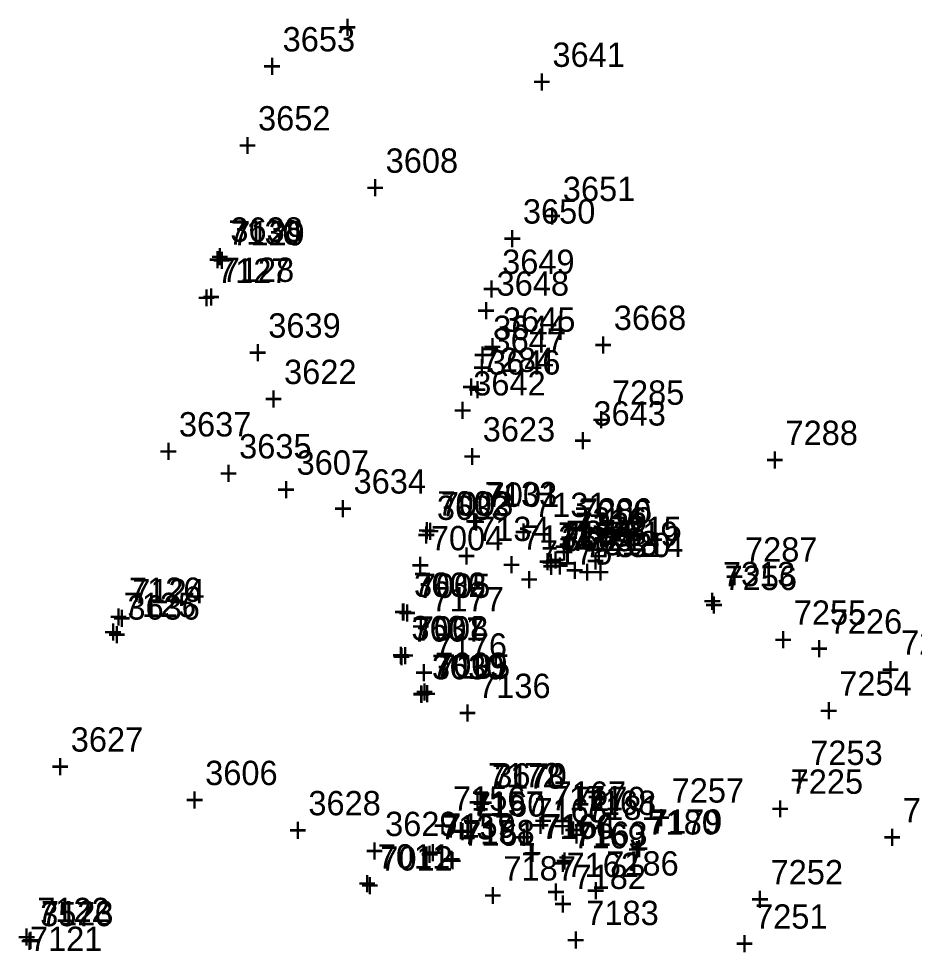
# Model space of a CAD drawing. Extents: x 1136220 to 1137808, y 528804 to 531215.
# Drawn here: x 1137133.5 to 1137225.4, y 530129.1 to 530225 of the extents above; entities that cross this region are included whole.
import ezdxf

# ---------------------------------------------------------------- set-up
doc = ezdxf.new("R2010")
doc.units = 0
for name, color, linetype in [('S_Buildings', 7, 'Continuous'), ('S_Buildings_SillElevation', 7, 'Continuous'), ('S_Buildings_Steps_Brick', 7, 'Continuous'), ('S_Curb_Type_1', 7, 'Continuous'), ('S_Drainage_CB', 7, 'Continuous'), ('S_Drainage_Culvert_Top', 7, 'Continuous'), ('S_Drainage_Invert', 7, 'Continuous'), ('S_Drainage_Sump', 7, 'Continuous'), ('S_Ground_Elevation', 7, 'Continuous'), ('S_Ground_SpotElevation', 7, 'Continuous'), ('S_Property_Light', 7, 'Continuous'), ('S_Property_Walkways', 7, 'Continuous'), ('S_Roadway_Centerline', 7, 'Continuous'), ('S_Roadway_Edge_Pavement', 7, 'Continuous'), ('S_Roadway_Sidewalks', 7, 'Continuous'), ('S_Traffic_Sign_SinglePost', 7, 'Continuous'), ('S_Trees_Bush', 7, 'Continuous'), ('S_Trees_Decid_NonPay', 7, 'Continuous'), ('S_Trees_Decid_Pay', 7, 'Continuous'), ('S_Utilities_UG_Gas_Line', 7, 'Continuous'), ('S_Utilities_UG_Water_Line', 7, 'Continuous')]:
    doc.layers.add(name, color=color, linetype=linetype)

msp = doc.modelspace()

# ---------------------------------------------------------------- texts
at = {"layer": 'S_Buildings'}
for s, height, p in [('3668', 2.4999, (1137194.576, 530193.026)), ('+', 2.5, (1137192.515, 530190.276)), ('3669', 2.4999, (1137189.224, 530170.294)), ('7174', 2.4999, (1137189.184, 530170.706)), ('+', 2.5, (1137187.123, 530167.956)), ('+', 2.5, (1137187.163, 530167.544)), ('7178', 2.4999, (1137182.087, 530145.906)), ('3670', 2.4999, (1137182.303, 530146.014)), ('+', 2.5, (1137180.026, 530143.156)), ('+', 2.5, (1137180.242, 530143.264)), ('7179', 2.4999, (1137198.283, 530141.278)), ('+', 2.5, (1137196.222, 530138.528))]:
    msp.add_text(s, height=height, dxfattribs=at).set_placement(p)
at = {"layer": 'S_Buildings_SillElevation'}
for s, height, p in [('7318', 2.4999, (1137191.646, 530169.875)), ('+', 2.5, (1137189.585, 530167.125)), ('7170', 2.4999, (1137190.4, 530143.599)), ('+', 2.5, (1137188.339, 530140.849))]:
    msp.add_text(s, height=height, dxfattribs=at).set_placement(p)
at = {"layer": 'S_Buildings_Steps_Brick'}
for s, height, p in [('7322', 2.4999, (1137190.577, 530171.767)), ('7321', 2.4999, (1137190.119, 530170.336)), ('7319', 2.4999, (1137193.78, 530170.838)), ('7320', 2.4999, (1137192.935, 530169.687)), ('+', 2.5, (1137188.516, 530169.017)), ('+', 2.5, (1137191.719, 530168.088)), ('+', 2.5, (1137188.058, 530167.586)), ('+', 2.5, (1137190.874, 530166.937)), ('7156', 2.4999, (1137178.069, 530143.65)), ('7167', 2.4999, (1137188.406, 530144.15)), ('7157', 2.4999, (1137179.955, 530143.119)), ('7168', 2.4999, (1137191.491, 530143.209)), ('7159', 2.4999, (1137177.068, 530140.865)), ('+', 2.5, (1137186.345, 530141.4)), ('7166', 2.4999, (1137187.154, 530140.741)), ('+', 2.5, (1137176.008, 530140.9)), ('+', 2.5, (1137177.894, 530140.369)), ('7158', 2.4999, (1137179.017, 530140.194)), ('+', 2.5, (1137189.43, 530140.459)), ('7169', 2.4999, (1137190.43, 530139.771)), ('+', 2.5, (1137175.007, 530138.115)), ('+', 2.5, (1137176.956, 530137.444)), ('+', 2.5, (1137185.093, 530137.991)), ('+', 2.5, (1137188.369, 530137.021))]:
    msp.add_text(s, height=height, dxfattribs=at).set_placement(p)
at = {"layer": 'S_Curb_Type_1'}
for s, height, p in [('7130', 2.4999, (1137154.994, 530201.791)), ('+', 2.5, (1137152.933, 530199.041)), ('7127', 2.4999, (1137153.855, 530197.867)), ('+', 2.5, (1137151.794, 530195.117)), ('7003', 2.4999, (1137176.826, 530173.895)), ('+', 2.5, (1137174.765, 530171.145)), ('7004', 2.4999, (1137175.798, 530170.391)), ('+', 2.5, (1137173.737, 530167.641)), ('7005', 2.4999, (1137174.456, 530165.502)), ('7126', 2.4999, (1137144.807, 530165.094)), ('7125', 2.4999, (1137144.256, 530163.53)), ('+', 2.5, (1137142.746, 530162.344)), ('+', 2.5, (1137172.395, 530162.752)), ('7008', 2.4999, (1137174.246, 530161.121)), ('+', 2.5, (1137142.195, 530160.78)), ('+', 2.5, (1137172.185, 530158.371)), ('7009', 2.4999, (1137176.237, 530157.393)), ('+', 2.5, (1137174.176, 530154.643)), ('7012', 2.4999, (1137170.608, 530137.494)), ('+', 2.5, (1137168.547, 530134.744)), ('7122', 2.4999, (1137135.381, 530132.195)), ('7121', 2.4999, (1137134.641, 530129.236)), ('+', 2.5, (1137133.32, 530129.445))]:
    msp.add_text(s, height=height, dxfattribs=at).set_placement(p)
at = {"layer": 'S_Drainage_CB'}
for s, height, p in [('3644', 2.4999, (1137182.192, 530191.997)), ('+', 2.5, (1137180.131, 530189.247))]:
    msp.add_text(s, height=height, dxfattribs=at).set_placement(p)
at = {"layer": 'S_Drainage_Culvert_Top'}
for s, height, p in [('3646', 2.4999, (1137181.659, 530188.441)), ('+', 2.5, (1137179.598, 530185.692))]:
    msp.add_text(s, height=height, dxfattribs=at).set_placement(p)
at = {"layer": 'S_Drainage_Invert'}
for s, height, p in [('3647', 2.4999, (1137182.124, 530190.704)), ('+', 2.5, (1137180.063, 530187.954))]:
    msp.add_text(s, height=height, dxfattribs=at).set_placement(p)
at = {"layer": 'S_Drainage_Sump'}
for s, height, p in [('3645', 2.4999, (1137183.2, 530192.837)), ('+', 2.5, (1137181.139, 530190.087))]:
    msp.add_text(s, height=height, dxfattribs=at).set_placement(p)
at = {"layer": 'S_Ground_Elevation'}
for s, height, p in [('7316', 2.4999, (1137190.518, 530172.299)), ('7315', 2.4999, (1137194.11, 530171.334)), ('7173', 2.4999, (1137188.855, 530170.774)), ('7317', 2.4999, (1137189.675, 530170.943)), ('7314', 2.4999, (1137194.28, 530169.692)), ('+', 2.5, (1137188.457, 530169.549)), ('+', 2.5, (1137186.794, 530168.024)), ('+', 2.5, (1137187.614, 530168.193)), ('+', 2.5, (1137192.049, 530168.584)), ('+', 2.5, (1137192.219, 530166.943)), ('7313', 2.4999, (1137205.773, 530166.704)), ('7256', 2.4999, (1137205.948, 530166.308)), ('+', 2.5, (1137203.712, 530163.954)), ('+', 2.5, (1137203.887, 530163.558)), ('7226', 2.4999, (1137216.744, 530161.827)), ('7227', 2.4999, (1137224.066, 530159.663)), ('+', 2.5, (1137214.683, 530159.077)), ('+', 2.5, (1137222.005, 530156.913)), ('7172', 2.4999, (1137181.677, 530146.044)), ('7225', 2.4999, (1137212.732, 530145.377)), ('7257', 2.4999, (1137200.515, 530144.47)), ('7171', 2.4999, (1137188.121, 530143.677)), ('+', 2.5, (1137179.616, 530143.294)), ('7181', 2.4999, (1137191.842, 530142.7)), ('+', 2.5, (1137210.671, 530142.627)), ('7228', 2.4999, (1137224.243, 530142.446)), ('7180', 2.4999, (1137198.036, 530141.193)), ('+', 2.5, (1137198.454, 530141.72)), ('+', 2.5, (1137186.06, 530140.927)), ('+', 2.5, (1137189.781, 530139.95)), ('+', 2.5, (1137222.182, 530139.696)), ('+', 2.5, (1137195.975, 530138.443)), ('7187', 2.4999, (1137183.242, 530136.472)), ('7182', 2.4999, (1137190.441, 530135.6)), ('+', 2.5, (1137181.181, 530133.722)), ('+', 2.5, (1137188.38, 530132.85))]:
    msp.add_text(s, height=height, dxfattribs=at).set_placement(p)
at = {"layer": 'S_Ground_SpotElevation'}
for s, height, p in [('3652', 2.4999, (1137158.054, 530213.516)), ('+', 2.5, (1137155.993, 530210.766)), ('3634', 2.4999, (1137167.861, 530176.219)), ('+', 2.5, (1137165.8, 530173.469)), ('3627', 2.4999, (1137138.829, 530149.708)), ('+', 2.5, (1137136.768, 530146.958)), ('3628', 2.4999, (1137163.221, 530143.17)), ('+', 2.5, (1137161.16, 530140.42))]:
    msp.add_text(s, height=height, dxfattribs=at).set_placement(p)
at = {"layer": 'S_Property_Light'}
for s, height, p in [('7177', 2.4999, (1137175.848, 530164.106)), ('+', 2.5, (1137173.787, 530161.356))]:
    msp.add_text(s, height=height, dxfattribs=at).set_placement(p)
at = {"layer": 'S_Property_Walkways'}
for s, height, p in [('7160', 2.4999, (1137180.118, 530143.032)), ('7164', 2.4999, (1137187.324, 530140.802)), ('+', 2.5, (1137178.057, 530140.283)), ('7161', 2.4999, (1137179.117, 530140.037)), ('7163', 2.4999, (1137190.597, 530140.025)), ('+', 2.5, (1137177.056, 530137.287)), ('+', 2.5, (1137185.263, 530138.052)), ('+', 2.5, (1137188.536, 530137.275)), ('7162', 2.4999, (1137189.724, 530136.829)), ('+', 2.5, (1137187.663, 530134.079))]:
    msp.add_text(s, height=height, dxfattribs=at).set_placement(p)
at = {"layer": 'S_Roadway_Centerline'}
for s, height, p in [('3608', 2.4999, (1137171.157, 530209.171)), ('+', 2.5, (1137169.096, 530206.421)), ('3607', 2.4999, (1137162.012, 530178.156)), ('+', 2.5, (1137159.951, 530175.406)), ('3606', 2.4999, (1137152.629, 530146.274)), ('+', 2.5, (1137150.568, 530143.524))]:
    msp.add_text(s, height=height, dxfattribs=at).set_placement(p)
at = {"layer": 'S_Roadway_Edge_Pavement'}
for s, height, p in [('3653', 2.4999, (1137160.579, 530221.642)), ('+', 2.5, (1137158.518, 530218.892)), ('3651', 2.4999, (1137189.342, 530206.266)), ('3650', 2.4999, (1137185.245, 530203.952)), ('+', 2.5, (1137187.281, 530203.516)), ('3638', 2.4999, (1137155.212, 530202.087)), ('7129', 2.4999, (1137155.41, 530201.716)), ('+', 2.5, (1137183.184, 530201.202)), ('+', 2.5, (1137153.151, 530199.337)), ('+', 2.5, (1137153.349, 530198.966)), ('3649', 2.4999, (1137183.114, 530198.784)), ('7128', 2.4999, (1137154.327, 530197.962)), ('3648', 2.4999, (1137182.545, 530196.547)), ('+', 2.5, (1137181.053, 530196.034)), ('+', 2.5, (1137152.266, 530195.212)), ('+', 2.5, (1137180.484, 530193.797)), ('7284', 2.4999, (1137181.008, 530188.71)), ('+', 2.5, (1137178.947, 530185.96)), ('7285', 2.4999, (1137194.377, 530185.34)), ('3637', 2.4999, (1137149.934, 530182.085)), ('+', 2.5, (1137192.316, 530182.59)), ('7288', 2.4999, (1137212.2, 530181.202)), ('+', 2.5, (1137147.873, 530179.335)), ('+', 2.5, (1137210.139, 530178.452)), ('7001', 2.4999, (1137181.524, 530174.852)), ('3633', 2.4999, (1137176.415, 530173.514)), ('7002', 2.4999, (1137176.471, 530173.965)), ('7286', 2.4999, (1137191.076, 530173.237)), ('7000', 2.4999, (1137190.98, 530173.08)), ('+', 2.5, (1137179.462, 530172.102)), ('+', 2.5, (1137174.354, 530170.764)), ('+', 2.5, (1137174.41, 530171.215)), ('+', 2.5, (1137188.918, 530170.33)), ('+', 2.5, (1137189.015, 530170.487)), ('7287', 2.4999, (1137208.045, 530169.226)), ('7006', 2.4999, (1137174.011, 530165.602)), ('3632', 2.4999, (1137174.065, 530165.608)), ('+', 2.5, (1137205.983, 530166.476)), ('7124', 2.4999, (1137145.149, 530164.948)), ('3636', 2.4999, (1137144.647, 530163.272)), ('+', 2.5, (1137143.088, 530162.198)), ('+', 2.5, (1137171.95, 530162.852)), ('+', 2.5, (1137172.004, 530162.858)), ('3631', 2.4999, (1137173.801, 530161.147)), ('7007', 2.4999, (1137173.872, 530161.009)), ('+', 2.5, (1137142.586, 530160.522)), ('+', 2.5, (1137171.74, 530158.397)), ('+', 2.5, (1137171.811, 530158.259)), ('3630', 2.4999, (1137175.906, 530157.137)), ('7010', 2.4999, (1137175.884, 530157.167)), ('+', 2.5, (1137173.823, 530154.417)), ('+', 2.5, (1137173.845, 530154.387)), ('3629', 2.4999, (1137171.099, 530141.036)), ('+', 2.5, (1137169.038, 530138.286)), ('7011', 2.4999, (1137170.348, 530137.703)), ('+', 2.5, (1137168.287, 530134.953)), ('3576', 2.4999, (1137135.69, 530131.776)), ('7123', 2.4999, (1137135.775, 530131.879)), ('+', 2.5, (1137133.629, 530129.026)), ('+', 2.5, (1137133.714, 530129.129))]:
    msp.add_text(s, height=height, dxfattribs=at).set_placement(p)
at = {"layer": 'S_Roadway_Sidewalks'}
for s, height, p in [('7133', 2.4999, (1137181.328, 530174.912)), ('7131', 2.4999, (1137186.399, 530173.805)), ('+', 2.5, (1137179.267, 530172.162)), ('7134', 2.4999, (1137180.538, 530171.343)), ('+', 2.5, (1137184.338, 530171.055)), ('7132', 2.4999, (1137185.165, 530170.444)), ('+', 2.5, (1137178.477, 530168.594)), ('+', 2.5, (1137183.104, 530167.694)), ('7135', 2.4999, (1137176.493, 530157.195)), ('7136', 2.4999, (1137180.652, 530155.217)), ('+', 2.5, (1137174.432, 530154.445)), ('+', 2.5, (1137178.591, 530152.467)), ('7137', 2.4999, (1137176.753, 530140.695)), ('+', 2.5, (1137174.692, 530137.945))]:
    msp.add_text(s, height=height, dxfattribs=at).set_placement(p)
at = {"layer": 'S_Traffic_Sign_SinglePost'}
for s, height, p in [('7175', 2.4999, (1137186.981, 530168.931)), ('+', 2.5, (1137184.92, 530166.181)), ('7176', 2.4999, (1137176.175, 530159.365)), ('+', 2.5, (1137174.114, 530156.615))]:
    msp.add_text(s, height=height, dxfattribs=at).set_placement(p)
at = {"layer": 'S_Trees_Bush'}
for s, height, p in [('7165', 2.4999, (1137186.433, 530142.442)), ('+', 2.5, (1137184.372, 530139.692)), ('7186', 2.4999, (1137193.802, 530136.978)), ('+', 2.5, (1137191.741, 530134.228)), ('7183', 2.4999, (1137191.751, 530131.889)), ('+', 2.5, (1137189.69, 530129.139))]:
    msp.add_text(s, height=height, dxfattribs=at).set_placement(p)
at = {"layer": 'S_Trees_Decid_NonPay'}
for s, height, p in [('7254', 2.4999, (1137217.72, 530155.45)), ('+', 2.5, (1137215.659, 530152.7)), ('7253', 2.4999, (1137214.742, 530148.344)), ('+', 2.5, (1137212.681, 530145.594)), ('7252', 2.4999, (1137210.67, 530136.076)), ('+', 2.5, (1137208.609, 530133.327)), ('7251', 2.4999, (1137209.078, 530131.525)), ('+', 2.5, (1137207.017, 530128.775))]:
    msp.add_text(s, height=height, dxfattribs=at).set_placement(p)
at = {"layer": 'S_Trees_Decid_Pay'}
for s, height, p in [('7255', 2.4999, (1137213.052, 530162.739)), ('+', 2.5, (1137210.991, 530159.989))]:
    msp.add_text(s, height=height, dxfattribs=at).set_placement(p)
at = {"layer": 'S_Utilities_UG_Gas_Line'}
for s, height, p in [('+', 2.5, (1137166.26, 530222.906)), ('3641', 2.4999, (1137188.278, 530220.051)), ('+', 2.5, (1137186.217, 530217.301)), ('3639', 2.4999, (1137159.105, 530192.238)), ('+', 2.5, (1137157.044, 530189.488)), ('3642', 2.4999, (1137180.145, 530186.296)), ('+', 2.5, (1137178.084, 530183.546)), ('3643', 2.4999, (1137192.484, 530183.204)), ('+', 2.5, (1137190.423, 530180.455)), ('3635', 2.4999, (1137156.113, 530179.825)), ('+', 2.5, (1137154.052, 530177.075))]:
    msp.add_text(s, height=height, dxfattribs=at).set_placement(p)
at = {"layer": 'S_Utilities_UG_Water_Line'}
for s, height, p in [('3622', 2.4999, (1137160.727, 530187.47)), ('+', 2.5, (1137158.666, 530184.72)), ('3623', 2.4999, (1137181.123, 530181.569)), ('+', 2.5, (1137179.062, 530178.819))]:
    msp.add_text(s, height=height, dxfattribs=at).set_placement(p)

doc.saveas('drawing.dxf')
